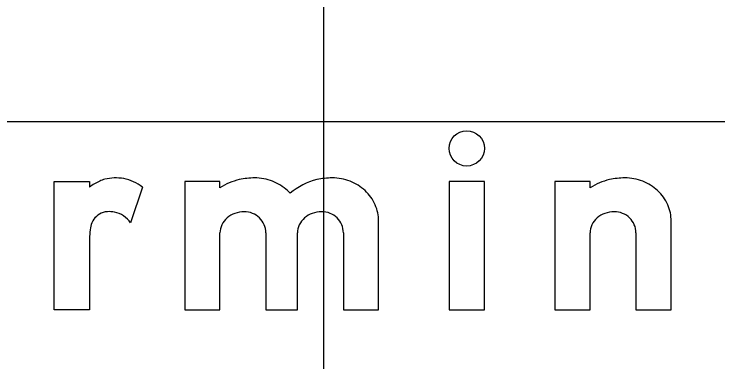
# Model space of a CAD drawing. Extents: x 1797809 to 2198143, y 249608 to 1237864.
# Drawn here: x 2196123.243 to 2196126.567, y 1237191.969 to 1237193.614 of the extents above; entities that cross this region are included whole.
import ezdxf

# ---------------------------------------------------------------- set-up
doc = ezdxf.new("R2010")
doc.units = 0
for name, color, linetype in [('GSBWFILL', 7, 'Continuous'), ('GSCOLORFILL', 7, 'Continuous'), ('GSOUTLINE', 7, 'Continuous'), ('GSSHT', 7, 'Continuous')]:
    doc.layers.add(name, color=color, linetype=linetype)

msp = doc.modelspace()

# ---------------------------------------------------------------- linework, layer by layer
at = {"layer": 'GSBWFILL'}
for p, q in [((2196123.8494, 1237192.7953), (2196123.7929, 1237192.626)), ((2196126.1804, 1237192.5799), (2196126.1804, 1237192.2147))]:
    msp.add_line(p, q, dxfattribs=at)
for points in [[(2196123.5996, 1237192.5507), (2196123.5996, 1237192.2147), (2196123.4331, 1237192.2147), (2196123.4331, 1237192.8225), (2196123.5996, 1237192.8225), (2196123.5996, 1237192.7953)], [(2196124.2157, 1237192.7924), (2196124.2157, 1237192.8225), (2196124.0492, 1237192.8225), (2196124.0492, 1237192.2147), (2196124.2157, 1237192.2147), (2196124.2157, 1237192.5799)], [(2196125.9639, 1237192.7924), (2196125.9639, 1237192.8225), (2196125.7974, 1237192.8225), (2196125.7974, 1237192.2147), (2196125.9639, 1237192.2147), (2196125.9639, 1237192.5799)], [(2196124.7984, 1237192.5799), (2196124.7984, 1237192.2147), (2196124.9649, 1237192.2147), (2196124.9649, 1237192.6347)], [(2196126.1804, 1237192.2147), (2196126.3469, 1237192.2147), (2196126.3469, 1237192.6347)], [(2196124.4321, 1237192.5799), (2196124.4321, 1237192.2147), (2196124.582, 1237192.2147), (2196124.582, 1237192.5799)]]:
    msp.add_lwpolyline(points, dxfattribs=at)
msp.add_lwpolyline([(2196125.2979, 1237192.2147), (2196125.4644, 1237192.2147), (2196125.4644, 1237192.8225), (2196125.2979, 1237192.8225)], close=True, dxfattribs=at)
msp.add_circle((2196125.3812, 1237192.9786), 0.0833, dxfattribs=at)
for centre, radius, start, end in [((2196123.767, 1237192.5735), 0.2779, 115.42, 127.0262), ((2196123.7013, 1237192.7116), 0.1249, 103.8324, 115.42), ((2196123.7227, 1237192.6248), 0.2143, 79.6915, 103.8324), ((2196123.7275, 1237192.6514), 0.1873, 64.9551, 79.6915), ((2196123.7084, 1237192.6104), 0.2325, 52.6694, 64.9551), ((2196124.3767, 1237192.5395), 0.2998, 103.4695, 122.4943), ((2196124.3796, 1237192.5061), 0.333, 90, 102.6043), ((2196124.3796, 1237192.6047), 0.2344, 68.8636, 90), ((2196124.3852, 1237192.6193), 0.2187, 46.975, 68.8636), ((2196124.743, 1237192.5395), 0.2998, 103.4695, 130.8207), ((2196124.7459, 1237192.5061), 0.333, 90, 102.6043), ((2196124.7459, 1237192.6047), 0.2344, 68.8636, 90), ((2196124.7515, 1237192.6193), 0.2187, 46.975, 68.8636), ((2196126.125, 1237192.5395), 0.2998, 103.4695, 122.4943), ((2196126.1278, 1237192.5061), 0.333, 90, 102.6043), ((2196126.1278, 1237192.6047), 0.2344, 68.8636, 90), ((2196126.1335, 1237192.6193), 0.2187, 46.975, 68.8636), ((2196124.3939, 1237192.6287), 0.206, 41.9749, 46.975), ((2196124.7602, 1237192.6287), 0.206, 23.9317, 46.975), ((2196126.1422, 1237192.6287), 0.206, 23.9317, 46.975), ((2196124.7738, 1237192.6347), 0.1912, 0, 23.9317), ((2196126.1557, 1237192.6347), 0.1912, 0, 23.9317), ((2196123.688, 1237192.596), 0.0832, 106.8366, 158.1192), ((2196123.6897, 1237192.5906), 0.0889, 93.8556, 106.8366), ((2196123.6926, 1237192.5464), 0.1332, 79.1825, 93.8556), ((2196123.6961, 1237192.5648), 0.1145, 32.3275, 79.1825), ((2196124.3299, 1237192.5481), 0.1311, 90, 109.8074), ((2196124.3299, 1237192.574), 0.1052, 68.0808, 90), ((2196124.6962, 1237192.5481), 0.1311, 90, 109.8074), ((2196124.6962, 1237192.574), 0.1052, 68.0808, 90), ((2196126.0781, 1237192.5481), 0.1311, 90, 109.8074), ((2196126.0781, 1237192.574), 0.1052, 68.0808, 90), ((2196124.3157, 1237192.5735), 0.1015, 131.0076, 154.5283), ((2196124.3243, 1237192.5636), 0.1146, 109.8074, 131.0076), ((2196124.331, 1237192.5769), 0.1021, 45.8298, 68.0808), ((2196124.3328, 1237192.5787), 0.0995, 23.0928, 45.8298), ((2196124.682, 1237192.5735), 0.1015, 131.0076, 154.5283), ((2196124.6906, 1237192.5636), 0.1146, 109.8074, 131.0076), ((2196124.6973, 1237192.5769), 0.1021, 45.8298, 68.0808), ((2196124.6991, 1237192.5787), 0.0995, 23.0928, 45.8298), ((2196126.0639, 1237192.5735), 0.1015, 131.0076, 154.5283), ((2196126.0725, 1237192.5636), 0.1146, 109.8074, 131.0076), ((2196126.0793, 1237192.5769), 0.1021, 45.8298, 68.0808), ((2196126.0811, 1237192.5787), 0.0995, 23.0928, 45.8298), ((2196123.7314, 1237192.5786), 0.13, 158.1192, 173.0837), ((2196124.3024, 1237192.5799), 0.0867, 154.5283, 180), ((2196124.3356, 1237192.5799), 0.0965, 0, 23.0928), ((2196124.6687, 1237192.5799), 0.0867, 154.5283, 180), ((2196124.7019, 1237192.5799), 0.0965, 0, 23.0928), ((2196126.0506, 1237192.5799), 0.0867, 154.5283, 180), ((2196126.0838, 1237192.5799), 0.0965, 0, 23.0928), ((2196123.9525, 1237192.5503), 0.3529, 172.8473, 179.9356)]:
    msp.add_arc(centre, radius, start, end, dxfattribs=at)
at = {"layer": 'GSCOLORFILL'}
for p, q in [((2196123.8494, 1237192.7953), (2196123.7929, 1237192.626)), ((2196126.1804, 1237192.5799), (2196126.1804, 1237192.2147))]:
    msp.add_line(p, q, dxfattribs=at)
for points in [[(2196123.5996, 1237192.5507), (2196123.5996, 1237192.2147), (2196123.4331, 1237192.2147), (2196123.4331, 1237192.8225), (2196123.5996, 1237192.8225), (2196123.5996, 1237192.7953)], [(2196124.2157, 1237192.7924), (2196124.2157, 1237192.8225), (2196124.0492, 1237192.8225), (2196124.0492, 1237192.2147), (2196124.2157, 1237192.2147), (2196124.2157, 1237192.5799)], [(2196125.9639, 1237192.7924), (2196125.9639, 1237192.8225), (2196125.7974, 1237192.8225), (2196125.7974, 1237192.2147), (2196125.9639, 1237192.2147), (2196125.9639, 1237192.5799)], [(2196124.7984, 1237192.5799), (2196124.7984, 1237192.2147), (2196124.9649, 1237192.2147), (2196124.9649, 1237192.6347)], [(2196126.1804, 1237192.2147), (2196126.3469, 1237192.2147), (2196126.3469, 1237192.6347)], [(2196124.4321, 1237192.5799), (2196124.4321, 1237192.2147), (2196124.582, 1237192.2147), (2196124.582, 1237192.5799)]]:
    msp.add_lwpolyline(points, dxfattribs=at)
msp.add_lwpolyline([(2196125.2979, 1237192.2147), (2196125.4644, 1237192.2147), (2196125.4644, 1237192.8225), (2196125.2979, 1237192.8225)], close=True, dxfattribs=at)
msp.add_circle((2196125.3812, 1237192.9786), 0.0833, dxfattribs=at)
for centre, radius, start, end in [((2196123.767, 1237192.5735), 0.2779, 115.42, 127.0262), ((2196123.7013, 1237192.7116), 0.1249, 103.8324, 115.42), ((2196123.7227, 1237192.6248), 0.2143, 79.6915, 103.8324), ((2196123.7275, 1237192.6514), 0.1873, 64.9551, 79.6915), ((2196123.7084, 1237192.6104), 0.2325, 52.6694, 64.9551), ((2196124.3767, 1237192.5395), 0.2998, 103.4695, 122.4943), ((2196124.3796, 1237192.5061), 0.333, 90, 102.6043), ((2196124.3796, 1237192.6047), 0.2344, 68.8636, 90), ((2196124.3852, 1237192.6193), 0.2187, 46.975, 68.8636), ((2196124.743, 1237192.5395), 0.2998, 103.4695, 130.8207), ((2196124.7459, 1237192.5061), 0.333, 90, 102.6043), ((2196124.7459, 1237192.6047), 0.2344, 68.8636, 90), ((2196124.7515, 1237192.6193), 0.2187, 46.975, 68.8636), ((2196126.125, 1237192.5395), 0.2998, 103.4695, 122.4943), ((2196126.1278, 1237192.5061), 0.333, 90, 102.6043), ((2196126.1278, 1237192.6047), 0.2344, 68.8636, 90), ((2196126.1335, 1237192.6193), 0.2187, 46.975, 68.8636), ((2196124.3939, 1237192.6287), 0.206, 41.9749, 46.975), ((2196124.7602, 1237192.6287), 0.206, 23.9317, 46.975), ((2196126.1422, 1237192.6287), 0.206, 23.9317, 46.975), ((2196124.7738, 1237192.6347), 0.1912, 0, 23.9317), ((2196126.1557, 1237192.6347), 0.1912, 0, 23.9317), ((2196123.688, 1237192.596), 0.0832, 106.8366, 158.1192), ((2196123.6897, 1237192.5906), 0.0889, 93.8556, 106.8366), ((2196123.6926, 1237192.5464), 0.1332, 79.1825, 93.8556), ((2196123.6961, 1237192.5648), 0.1145, 32.3275, 79.1825), ((2196124.3299, 1237192.5481), 0.1311, 90, 109.8074), ((2196124.3299, 1237192.574), 0.1052, 68.0808, 90), ((2196124.6962, 1237192.5481), 0.1311, 90, 109.8074), ((2196124.6962, 1237192.574), 0.1052, 68.0808, 90), ((2196126.0781, 1237192.5481), 0.1311, 90, 109.8074), ((2196126.0781, 1237192.574), 0.1052, 68.0808, 90), ((2196124.3157, 1237192.5735), 0.1015, 131.0076, 154.5283), ((2196124.3243, 1237192.5636), 0.1146, 109.8074, 131.0076), ((2196124.331, 1237192.5769), 0.1021, 45.8298, 68.0808), ((2196124.3328, 1237192.5787), 0.0995, 23.0928, 45.8298), ((2196124.682, 1237192.5735), 0.1015, 131.0076, 154.5283), ((2196124.6906, 1237192.5636), 0.1146, 109.8074, 131.0076), ((2196124.6973, 1237192.5769), 0.1021, 45.8298, 68.0808), ((2196124.6991, 1237192.5787), 0.0995, 23.0928, 45.8298), ((2196126.0639, 1237192.5735), 0.1015, 131.0076, 154.5283), ((2196126.0725, 1237192.5636), 0.1146, 109.8074, 131.0076), ((2196126.0793, 1237192.5769), 0.1021, 45.8298, 68.0808), ((2196126.0811, 1237192.5787), 0.0995, 23.0928, 45.8298), ((2196123.7314, 1237192.5786), 0.13, 158.1192, 173.0837), ((2196124.3024, 1237192.5799), 0.0867, 154.5283, 180), ((2196124.3356, 1237192.5799), 0.0965, 0, 23.0928), ((2196124.6687, 1237192.5799), 0.0867, 154.5283, 180), ((2196124.7019, 1237192.5799), 0.0965, 0, 23.0928), ((2196126.0506, 1237192.5799), 0.0867, 154.5283, 180), ((2196126.0838, 1237192.5799), 0.0965, 0, 23.0928), ((2196123.9525, 1237192.5503), 0.3529, 172.8473, 179.9356)]:
    msp.add_arc(centre, radius, start, end, dxfattribs=at)
at = {"layer": 'GSOUTLINE'}
for p, q in [((2196123.8494, 1237192.7953), (2196123.7929, 1237192.626)), ((2196126.1804, 1237192.5799), (2196126.1804, 1237192.2147))]:
    msp.add_line(p, q, dxfattribs=at)
for points in [[(2196123.5996, 1237192.5507), (2196123.5996, 1237192.2147), (2196123.4331, 1237192.2147), (2196123.4331, 1237192.8225), (2196123.5996, 1237192.8225), (2196123.5996, 1237192.7953)], [(2196124.2157, 1237192.7924), (2196124.2157, 1237192.8225), (2196124.0492, 1237192.8225), (2196124.0492, 1237192.2147), (2196124.2157, 1237192.2147), (2196124.2157, 1237192.5799)], [(2196125.9639, 1237192.7924), (2196125.9639, 1237192.8225), (2196125.7974, 1237192.8225), (2196125.7974, 1237192.2147), (2196125.9639, 1237192.2147), (2196125.9639, 1237192.5799)], [(2196124.7984, 1237192.5799), (2196124.7984, 1237192.2147), (2196124.9649, 1237192.2147), (2196124.9649, 1237192.6347)], [(2196126.1804, 1237192.2147), (2196126.3469, 1237192.2147), (2196126.3469, 1237192.6347)], [(2196124.4321, 1237192.5799), (2196124.4321, 1237192.2147), (2196124.582, 1237192.2147), (2196124.582, 1237192.5799)]]:
    msp.add_lwpolyline(points, dxfattribs=at)
msp.add_lwpolyline([(2196125.2979, 1237192.2147), (2196125.4644, 1237192.2147), (2196125.4644, 1237192.8225), (2196125.2979, 1237192.8225)], close=True, dxfattribs=at)
msp.add_circle((2196125.3812, 1237192.9786), 0.0833, dxfattribs=at)
for centre, radius, start, end in [((2196123.767, 1237192.5735), 0.2779, 115.42, 127.0262), ((2196123.7013, 1237192.7116), 0.1249, 103.8324, 115.42), ((2196123.7227, 1237192.6248), 0.2143, 79.6915, 103.8324), ((2196123.7275, 1237192.6514), 0.1873, 64.9551, 79.6915), ((2196123.7084, 1237192.6104), 0.2325, 52.6694, 64.9551), ((2196124.3767, 1237192.5395), 0.2998, 103.4695, 122.4943), ((2196124.3796, 1237192.5061), 0.333, 90, 102.6043), ((2196124.3796, 1237192.6047), 0.2344, 68.8636, 90), ((2196124.3852, 1237192.6193), 0.2187, 46.975, 68.8636), ((2196124.743, 1237192.5395), 0.2998, 103.4695, 130.8207), ((2196124.7459, 1237192.5061), 0.333, 90, 102.6043), ((2196124.7459, 1237192.6047), 0.2344, 68.8636, 90), ((2196124.7515, 1237192.6193), 0.2187, 46.975, 68.8636), ((2196126.125, 1237192.5395), 0.2998, 103.4695, 122.4943), ((2196126.1278, 1237192.5061), 0.333, 90, 102.6043), ((2196126.1278, 1237192.6047), 0.2344, 68.8636, 90), ((2196126.1335, 1237192.6193), 0.2187, 46.975, 68.8636), ((2196124.3939, 1237192.6287), 0.206, 41.9749, 46.975), ((2196124.7602, 1237192.6287), 0.206, 23.9317, 46.975), ((2196126.1422, 1237192.6287), 0.206, 23.9317, 46.975), ((2196124.7738, 1237192.6347), 0.1912, 0, 23.9317), ((2196126.1557, 1237192.6347), 0.1912, 0, 23.9317), ((2196123.688, 1237192.596), 0.0833, 106.8366, 158.1192), ((2196123.6897, 1237192.5906), 0.0889, 93.8556, 106.8366), ((2196123.6926, 1237192.5464), 0.1332, 79.1825, 93.8556), ((2196123.6961, 1237192.5648), 0.1145, 32.3275, 79.1825), ((2196124.3299, 1237192.5481), 0.1311, 90, 109.8074), ((2196124.3299, 1237192.574), 0.1052, 68.0808, 90), ((2196124.6962, 1237192.5481), 0.1311, 90, 109.8074), ((2196124.6962, 1237192.574), 0.1052, 68.0808, 90), ((2196126.0781, 1237192.5481), 0.1311, 90, 109.8074), ((2196126.0781, 1237192.574), 0.1052, 68.0808, 90), ((2196124.3157, 1237192.5735), 0.1015, 131.0076, 154.5283), ((2196124.3243, 1237192.5636), 0.1146, 109.8074, 131.0076), ((2196124.331, 1237192.5769), 0.1021, 45.8298, 68.0808), ((2196124.3328, 1237192.5787), 0.0995, 23.0928, 45.8298), ((2196124.682, 1237192.5735), 0.1015, 131.0076, 154.5283), ((2196124.6906, 1237192.5636), 0.1146, 109.8074, 131.0076), ((2196124.6973, 1237192.5769), 0.1021, 45.8298, 68.0808), ((2196124.6991, 1237192.5787), 0.0995, 23.0928, 45.8298), ((2196126.0639, 1237192.5735), 0.1015, 131.0076, 154.5283), ((2196126.0725, 1237192.5636), 0.1146, 109.8074, 131.0076), ((2196126.0793, 1237192.5769), 0.1021, 45.8298, 68.0808), ((2196126.0811, 1237192.5787), 0.0995, 23.0928, 45.8298), ((2196123.7314, 1237192.5786), 0.13, 158.1192, 173.0837), ((2196124.3024, 1237192.5799), 0.0867, 154.5283, 180), ((2196124.3356, 1237192.5799), 0.0965, 0, 23.0928), ((2196124.6687, 1237192.5799), 0.0867, 154.5283, 180), ((2196124.7019, 1237192.5799), 0.0965, 0, 23.0928), ((2196126.0506, 1237192.5799), 0.0867, 154.5283, 180), ((2196126.0838, 1237192.5799), 0.0965, 0, 23.0928), ((2196123.9525, 1237192.5503), 0.3529, 172.8473, 179.9356)]:
    msp.add_arc(centre, radius, start, end, dxfattribs=at)
at = {"layer": 'GSSHT'}
for p, q in [((2196124.7065, 1237163.1062), (2196124.7065, 1237223.1062)), ((2196074.7065, 1237193.1062), (2196204.7065, 1237193.1062))]:
    msp.add_line(p, q, dxfattribs=at)

doc.saveas('drawing.dxf')
